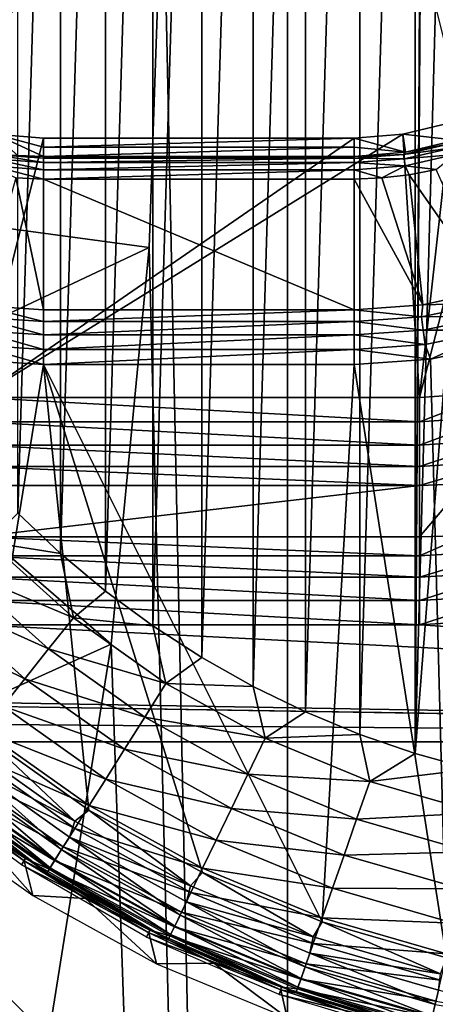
# Model space of a CAD drawing. Header units: millimetres. Extents: x -60 to 60, y -60 to 60.
# Tile 273 of 367: x 40.6 to 43.27, y -7.57 to -1.24. Entities that reach past the tile are written whole.
import ezdxf

# ---------------------------------------------------------------- set-up
doc = ezdxf.new("R2010")
doc.units = ezdxf.units.MM
doc.header["$LTSCALE"] = 81.481481
for name, color, linetype in [('103', 7, 'CONTINUOUS'), ('130', 7, 'CONTINUOUS'), ('131', 7, 'CONTINUOUS'), ('132', 7, 'CONTINUOUS'), ('136', 7, 'CONTINUOUS'), ('137', 7, 'CONTINUOUS'), ('138', 7, 'CONTINUOUS'), ('157', 7, 'CONTINUOUS'), ('158', 7, 'CONTINUOUS'), ('159', 7, 'CONTINUOUS'), ('16', 7, 'CONTINUOUS'), ('163', 7, 'CONTINUOUS'), ('164', 7, 'CONTINUOUS'), ('165', 7, 'CONTINUOUS'), ('209', 7, 'CONTINUOUS'), ('216', 7, 'CONTINUOUS'), ('249', 7, 'CONTINUOUS'), ('257', 7, 'CONTINUOUS'), ('275', 7, 'CONTINUOUS'), ('3', 7, 'CONTINUOUS'), ('33', 7, 'CONTINUOUS'), ('34', 7, 'CONTINUOUS'), ('41', 7, 'CONTINUOUS'), ('42', 7, 'CONTINUOUS'), ('5', 7, 'CONTINUOUS'), ('87', 7, 'CONTINUOUS'), ('9', 7, 'CONTINUOUS'), ('90', 7, 'CONTINUOUS')]:
    doc.layers.add(name, color=color, linetype=linetype)

msp = doc.modelspace()

# ---------------------------------------------------------------- linework, layer by layer
at = {"layer": '103', "color": 7, "linetype": 'Continuous', "true_color": 0xf5f5f5}
for points in [[(40.3624, -5.8422, 2), (40.2569, -5.8987, 2.0123), (40.9514, -6.3954, 2.0123), (40.3624, -5.8422, 2)], [(41.0434, -6.3232, 2), (40.3624, -5.8422, 2), (40.9514, -6.3954, 2.0123), (41.0434, -6.3232, 2)], [(40.9514, -6.3954, 2.0123), (40.2569, -5.8987, 2.0123), (40.2154, -5.9997, 2.0485), (40.9514, -6.3954, 2.0123)], [(40.8671, -6.5774, 2.1069), (40.2154, -5.9997, 2.0485), (40.1567, -6.0733, 2.1069), (40.8671, -6.5774, 2.1069)], [(40.9172, -6.4977, 2.0485), (40.2154, -5.9997, 2.0485), (40.8671, -6.5774, 2.1069), (40.9172, -6.4977, 2.0485)], [(40.9172, -6.4977, 2.0485), (40.9514, -6.3954, 2.0123), (40.2154, -5.9997, 2.0485), (40.9172, -6.4977, 2.0485)], [(40.8251, -6.6443, 2.1846), (40.1567, -6.0733, 2.1069), (40.1074, -6.1351, 2.1846), (40.8251, -6.6443, 2.1846)], [(40.8671, -6.5774, 2.1069), (40.1567, -6.0733, 2.1069), (40.8251, -6.6443, 2.1846), (40.8671, -6.5774, 2.1069)], [(40.7932, -6.6951, 2.2779), (40.1074, -6.1351, 2.1846), (40.07, -6.182, 2.2779), (40.7932, -6.6951, 2.2779)], [(40.8251, -6.6443, 2.1846), (40.1074, -6.1351, 2.1846), (40.7932, -6.6951, 2.2779), (40.8251, -6.6443, 2.1846)], [(40.773, -6.7272, 2.382), (40.07, -6.182, 2.2779), (40.0464, -6.2116, 2.382), (40.773, -6.7272, 2.382)], [(40.7932, -6.6951, 2.2779), (40.07, -6.182, 2.2779), (40.773, -6.7272, 2.382), (40.7932, -6.6951, 2.2779)], [(40.2472, -6.3841, 2.4913), (40.6264, -6.6497, 2.4913), (40.0464, -6.2116, 2.382), (40.2472, -6.3841, 2.4913)], [(40.6264, -6.6497, 2.4913), (40.773, -6.7272, 2.382), (40.0464, -6.2116, 2.382), (40.6264, -6.6497, 2.4913)], [(41.0434, -6.3232, 2), (40.9514, -6.3954, 2.0123), (41.6975, -6.8107, 2.0123), (41.0434, -6.3232, 2)], [(41.7737, -6.7253, 2), (41.0434, -6.3232, 2), (41.6975, -6.8107, 2.0123), (41.7737, -6.7253, 2)], [(41.6975, -6.8107, 2.0123), (40.9514, -6.3954, 2.0123), (40.9172, -6.4977, 2.0485), (41.6975, -6.8107, 2.0123)], [(41.6296, -6.9988, 2.1069), (40.9172, -6.4977, 2.0485), (40.8671, -6.5774, 2.1069), (41.6296, -6.9988, 2.1069)], [(41.6704, -6.9139, 2.0485), (40.9172, -6.4977, 2.0485), (41.6296, -6.9988, 2.1069), (41.6704, -6.9139, 2.0485)], [(41.6704, -6.9139, 2.0485), (41.6975, -6.8107, 2.0123), (40.9172, -6.4977, 2.0485), (41.6704, -6.9139, 2.0485)], [(41.5953, -7.07, 2.1846), (40.8671, -6.5774, 2.1069), (40.8251, -6.6443, 2.1846), (41.5953, -7.07, 2.1846)], [(41.6296, -6.9988, 2.1069), (40.8671, -6.5774, 2.1069), (41.5953, -7.07, 2.1846), (41.6296, -6.9988, 2.1069)], [(40.6264, -6.6497, 2.4913), (41.0205, -6.8927, 2.4913), (40.773, -6.7272, 2.382), (40.6264, -6.6497, 2.4913)], [(41.5693, -7.124, 2.2779), (40.8251, -6.6443, 2.1846), (40.7932, -6.6951, 2.2779), (41.5693, -7.124, 2.2779)], [(41.5953, -7.07, 2.1846), (40.8251, -6.6443, 2.1846), (41.5693, -7.124, 2.2779), (41.5953, -7.07, 2.1846)], [(41.5528, -7.1582, 2.382), (40.7932, -6.6951, 2.2779), (40.773, -6.7272, 2.382), (41.5528, -7.1582, 2.382)], [(41.5693, -7.124, 2.2779), (40.7932, -6.6951, 2.2779), (41.5528, -7.1582, 2.382), (41.5693, -7.124, 2.2779)], [(41.428, -7.1124, 2.4913), (41.5528, -7.1582, 2.382), (40.773, -6.7272, 2.382), (41.428, -7.1124, 2.4913)], [(41.0205, -6.8927, 2.4913), (41.428, -7.1124, 2.4913), (40.773, -6.7272, 2.382), (41.0205, -6.8927, 2.4913)], [(41.7737, -6.7253, 2), (41.6975, -6.8107, 2.0123), (42.4857, -7.1393, 2.0123), (41.7737, -6.7253, 2)], [(42.5444, -7.0433, 2), (41.7737, -6.7253, 2), (42.4857, -7.1393, 2.0123), (42.5444, -7.0433, 2)], [(42.4857, -7.1393, 2.0123), (41.6975, -6.8107, 2.0123), (41.6704, -6.9139, 2.0485), (42.4857, -7.1393, 2.0123)], [(42.4344, -7.3322, 2.1069), (41.6704, -6.9139, 2.0485), (41.6296, -6.9988, 2.1069), (42.4344, -7.3322, 2.1069)], [(42.4655, -7.2433, 2.0485), (41.6704, -6.9139, 2.0485), (42.4344, -7.3322, 2.1069), (42.4655, -7.2433, 2.0485)], [(42.4655, -7.2433, 2.0485), (42.4857, -7.1393, 2.0123), (41.6704, -6.9139, 2.0485), (42.4655, -7.2433, 2.0485)], [(42.4083, -7.4067, 2.1846), (41.6296, -6.9988, 2.1069), (41.5953, -7.07, 2.1846), (42.4083, -7.4067, 2.1846)], [(42.4344, -7.3322, 2.1069), (41.6296, -6.9988, 2.1069), (42.4083, -7.4067, 2.1846), (42.4344, -7.3322, 2.1069)], [(42.3885, -7.4633, 2.2779), (41.5953, -7.07, 2.1846), (41.5693, -7.124, 2.2779), (42.3885, -7.4633, 2.2779)], [(42.4083, -7.4067, 2.1846), (41.5953, -7.07, 2.1846), (42.3885, -7.4633, 2.2779), (42.4083, -7.4067, 2.1846)], [(42.5444, -7.0433, 2), (42.4857, -7.1393, 2.0123), (43.3058, -7.3771, 2.0123), (42.5444, -7.0433, 2)], [(43.3458, -7.2734, 2), (42.5444, -7.0433, 2), (43.3058, -7.3771, 2.0123), (43.3458, -7.2734, 2)], [(41.428, -7.1124, 2.4913), (41.8476, -7.3081, 2.4913), (41.5528, -7.1582, 2.382), (41.428, -7.1124, 2.4913)], [(42.3759, -7.4991, 2.382), (41.5693, -7.124, 2.2779), (41.5528, -7.1582, 2.382), (42.3759, -7.4991, 2.382)], [(41.8476, -7.3081, 2.4913), (42.2779, -7.479, 2.4913), (41.5528, -7.1582, 2.382), (41.8476, -7.3081, 2.4913)], [(42.2779, -7.479, 2.4913), (42.3759, -7.4991, 2.382), (41.5528, -7.1582, 2.382), (42.2779, -7.479, 2.4913)], [(42.3885, -7.4633, 2.2779), (41.5693, -7.124, 2.2779), (42.3759, -7.4991, 2.382), (42.3885, -7.4633, 2.2779)], [(43.3058, -7.3771, 2.0123), (42.4857, -7.1393, 2.0123), (42.4655, -7.2433, 2.0485), (43.3058, -7.3771, 2.0123)], [(43.2714, -7.5733, 2.1069), (42.4655, -7.2433, 2.0485), (42.4344, -7.3322, 2.1069), (43.2714, -7.5733, 2.1069)], [(43.2924, -7.4815, 2.0485), (42.4655, -7.2433, 2.0485), (43.2714, -7.5733, 2.1069), (43.2924, -7.4815, 2.0485)], [(43.2924, -7.4815, 2.0485), (43.3058, -7.3771, 2.0123), (42.4655, -7.2433, 2.0485), (43.2924, -7.4815, 2.0485)], [(43.2539, -7.6504, 2.1846), (42.4344, -7.3322, 2.1069), (42.4083, -7.4067, 2.1846), (43.2539, -7.6504, 2.1846)], [(43.2714, -7.5733, 2.1069), (42.4344, -7.3322, 2.1069), (43.2539, -7.6504, 2.1846), (43.2714, -7.5733, 2.1069)], [(43.2405, -7.7088, 2.2779), (42.4083, -7.4067, 2.1846), (42.3885, -7.4633, 2.2779), (43.2405, -7.7088, 2.2779)], [(43.2539, -7.6504, 2.1846), (42.4083, -7.4067, 2.1846), (43.2405, -7.7088, 2.2779), (43.2539, -7.6504, 2.1846)], [(43.2321, -7.7458, 2.382), (42.3885, -7.4633, 2.2779), (42.3759, -7.4991, 2.382), (43.2321, -7.7458, 2.382)], [(43.2405, -7.7088, 2.2779), (42.3885, -7.4633, 2.2779), (43.2321, -7.7458, 2.382), (43.2405, -7.7088, 2.2779)], [(42.2779, -7.479, 2.4913), (42.7173, -7.6247, 2.4913), (42.3759, -7.4991, 2.382), (42.2779, -7.479, 2.4913)], [(42.7173, -7.6247, 2.4913), (43.1645, -7.7445, 2.4913), (42.3759, -7.4991, 2.382), (42.7173, -7.6247, 2.4913)], [(43.1645, -7.7445, 2.4913), (43.2321, -7.7458, 2.382), (42.3759, -7.4991, 2.382), (43.1645, -7.7445, 2.4913)], [(44.1303, -7.7192, 2.1069), (43.2924, -7.4815, 2.0485), (43.2714, -7.5733, 2.1069), (44.1303, -7.7192, 2.1069)]]:
    msp.add_3dface(points, dxfattribs=at)
at = {"layer": '130', "color": 7, "linetype": 'Continuous', "true_color": 0xf5f5f5}
for points in [[(43.1041, -2.2355, 1.0134), (43.6244, -2.9778, 1.8536), (43.2784, -2.2009, 1.0134), (43.1041, -2.2355, 1.0134)], [(42.75, -2.2634, 1.0134), (43.1917, -3.072, 1.8536), (42.9276, -2.2564, 1.0134), (42.75, -2.2634, 1.0134)], [(42.75, -3.1036, 1.8536), (43.1917, -3.072, 1.8536), (42.75, -2.2634, 1.0134), (42.75, -3.1036, 1.8536)], [(42.9276, -2.2564, 1.0134), (43.1917, -3.072, 1.8536), (43.1041, -2.2355, 1.0134), (42.9276, -2.2564, 1.0134)], [(43.1917, -3.072, 1.8536), (43.6244, -2.9778, 1.8536), (43.1041, -2.2355, 1.0134), (43.1917, -3.072, 1.8536)]]:
    msp.add_3dface(points, dxfattribs=at)
at = {"layer": '131', "color": 7, "linetype": 'Continuous', "true_color": 0xf5f5f5}
for points in [[(40.75, -3.1036, 1.8536), (42.75, -3.1036, 1.8536), (40.75, -2.2634, 1.0134), (40.75, -3.1036, 1.8536)], [(42.75, -3.1036, 1.8536), (42.75, -2.2634, 1.0134), (40.75, -2.2634, 1.0134), (42.75, -3.1036, 1.8536)]]:
    msp.add_3dface(points, dxfattribs=at)
at = {"layer": '132', "color": 7, "linetype": 'Continuous', "true_color": 0xf5f5f5}
for points in [[(40.3403, -3.0764, 1.8536), (40.75, -3.1036, 1.8536), (40.5723, -2.2564, 1.0134), (40.3403, -3.0764, 1.8536)], [(40.75, -3.1036, 1.8536), (40.75, -2.2634, 1.0134), (40.5723, -2.2564, 1.0134), (40.75, -3.1036, 1.8536)]]:
    msp.add_3dface(points, dxfattribs=at)
at = {"layer": '136', "color": 7, "linetype": 'Continuous', "true_color": 0xf5f5f5}
for points in [[(43.368, -1.9021, -3.8), (43.0629, -1.9754, -3.8), (43.4042, -2.0135, 0.6729), (43.368, -1.9021, -3.8)], [(43.0629, -1.9754, -3.8), (42.75, -2, -3.8), (43.0812, -2.0911, 0.6729), (43.0629, -1.9754, -3.8)], [(42.75, -2, -3.8), (42.75, -2.0585, -1.5642), (43.0812, -2.0911, 0.6729), (42.75, -2, -3.8)], [(43.4042, -2.0135, 0.6729), (43.0629, -1.9754, -3.8), (43.0812, -2.0911, 0.6729), (43.4042, -2.0135, 0.6729)], [(42.75, -2.0585, -1.5642), (42.75, -2.1171, 0.6729), (43.0812, -2.0911, 0.6729), (42.75, -2.0585, -1.5642)]]:
    msp.add_3dface(points, dxfattribs=at)
at = {"layer": '137', "color": 7, "linetype": 'Continuous', "true_color": 0xf5f5f5}
for points in [[(42.75, -2, -3.8), (40.75, -2, -3.8), (40.75, -2.0585, -1.5642), (42.75, -2, -3.8)], [(42.75, -2.0585, -1.5642), (42.75, -2, -3.8), (40.75, -2.0585, -1.5642), (42.75, -2.0585, -1.5642)], [(42.75, -2.1171, 0.6729), (42.75, -2.0585, -1.5642), (40.75, -2.1171, 0.6729), (42.75, -2.1171, 0.6729)], [(40.75, -2.1171, 0.6729), (42.75, -2.0585, -1.5642), (40.75, -2.0585, -1.5642), (40.75, -2.1171, 0.6729)]]:
    msp.add_3dface(points, dxfattribs=at)
at = {"layer": '138', "color": 7, "linetype": 'Continuous', "true_color": 0xf5f5f5}
for points in [[(40.75, -2, -3.8), (40.4371, -1.9754, -3.8), (40.75, -2.0585, -1.5642), (40.75, -2, -3.8)], [(40.4371, -1.9754, -3.8), (40.75, -2.1171, 0.6729), (40.75, -2.0585, -1.5642), (40.4371, -1.9754, -3.8)], [(40.75, -2.1171, 0.6729), (40.4371, -1.9754, -3.8), (40.5836, -2.1106, 0.6729), (40.75, -2.1171, 0.6729)]]:
    msp.add_3dface(points, dxfattribs=at)
at = {"layer": '157', "color": 7, "linetype": 'Continuous', "true_color": 0xf5f5f5}
for points in [[(40.3403, -3.0764, 1.8536), (40.3303, -3.1513, 1.9156), (40.75, -3.1792, 1.9156), (40.3403, -3.0764, 1.8536)], [(40.75, -3.1036, 1.8536), (40.3403, -3.0764, 1.8536), (40.75, -3.1792, 1.9156), (40.75, -3.1036, 1.8536)], [(40.3189, -3.2371, 1.9619), (40.75, -3.2657, 1.9619), (40.3303, -3.1513, 1.9156), (40.3189, -3.2371, 1.9619)], [(40.3303, -3.1513, 1.9156), (40.75, -3.2657, 1.9619), (40.75, -3.1792, 1.9156), (40.3303, -3.1513, 1.9156)], [(40.3065, -3.3302, 1.9904), (40.75, -3.3596, 1.9904), (40.3189, -3.2371, 1.9619), (40.3065, -3.3302, 1.9904)], [(40.3189, -3.2371, 1.9619), (40.75, -3.3596, 1.9904), (40.75, -3.2657, 1.9619), (40.3189, -3.2371, 1.9619)], [(40.2937, -3.4269, 2), (40.75, -3.4571, 2), (40.3065, -3.3302, 1.9904), (40.2937, -3.4269, 2)], [(40.3065, -3.3302, 1.9904), (40.75, -3.4571, 2), (40.75, -3.3596, 1.9904), (40.3065, -3.3302, 1.9904)]]:
    msp.add_3dface(points, dxfattribs=at)
at = {"layer": '158', "color": 7, "linetype": 'Continuous', "true_color": 0xf5f5f5}
for points in [[(42.75, -3.1036, 1.8536), (40.75, -3.1036, 1.8536), (40.75, -3.1792, 1.9156), (42.75, -3.1036, 1.8536)], [(42.75, -3.1036, 1.8536), (40.75, -3.1792, 1.9156), (42.75, -3.1792, 1.9156), (42.75, -3.1036, 1.8536)], [(42.75, -3.1792, 1.9156), (40.75, -3.2657, 1.9619), (42.75, -3.2657, 1.9619), (42.75, -3.1792, 1.9156)], [(40.75, -3.1792, 1.9156), (40.75, -3.2657, 1.9619), (42.75, -3.1792, 1.9156), (40.75, -3.1792, 1.9156)], [(42.75, -3.2657, 1.9619), (40.75, -3.3596, 1.9904), (42.75, -3.3596, 1.9904), (42.75, -3.2657, 1.9619)], [(40.75, -3.2657, 1.9619), (40.75, -3.3596, 1.9904), (42.75, -3.2657, 1.9619), (40.75, -3.2657, 1.9619)], [(40.75, -3.3596, 1.9904), (40.75, -3.4571, 2), (42.75, -3.3596, 1.9904), (40.75, -3.3596, 1.9904)], [(40.75, -3.4571, 2), (42.75, -3.4571, 2), (42.75, -3.3596, 1.9904), (40.75, -3.4571, 2)]]:
    msp.add_3dface(points, dxfattribs=at)
at = {"layer": '159', "color": 7, "linetype": 'Continuous', "true_color": 0xf5f5f5}
for points in [[(43.6244, -2.9778, 1.8536), (43.1917, -3.072, 1.8536), (43.6077, -3.0613, 1.9156), (43.6244, -2.9778, 1.8536)], [(43.1917, -3.072, 1.8536), (42.75, -3.1036, 1.8536), (43.1829, -3.1495, 1.9156), (43.1917, -3.072, 1.8536)], [(42.75, -3.1036, 1.8536), (42.75, -3.1792, 1.9156), (43.1829, -3.1495, 1.9156), (42.75, -3.1036, 1.8536)], [(43.1829, -3.1495, 1.9156), (43.6311, -3.1446, 1.9619), (43.6077, -3.0613, 1.9156), (43.1829, -3.1495, 1.9156)], [(43.1917, -3.072, 1.8536), (43.1829, -3.1495, 1.9156), (43.6077, -3.0613, 1.9156), (43.1917, -3.072, 1.8536)], [(42.75, -3.1792, 1.9156), (43.1947, -3.2353, 1.9619), (43.1829, -3.1495, 1.9156), (42.75, -3.1792, 1.9156)], [(43.1947, -3.2353, 1.9619), (43.6311, -3.1446, 1.9619), (43.1829, -3.1495, 1.9156), (43.1947, -3.2353, 1.9619)], [(43.1947, -3.2353, 1.9619), (43.6564, -3.235, 1.9904), (43.6311, -3.1446, 1.9619), (43.1947, -3.2353, 1.9619)], [(42.75, -3.1792, 1.9156), (42.75, -3.2657, 1.9619), (43.1947, -3.2353, 1.9619), (42.75, -3.1792, 1.9156)], [(42.75, -3.2657, 1.9619), (43.2075, -3.3283, 1.9904), (43.1947, -3.2353, 1.9619), (42.75, -3.2657, 1.9619)], [(42.75, -3.2657, 1.9619), (42.75, -3.3596, 1.9904), (43.2075, -3.3283, 1.9904), (42.75, -3.2657, 1.9619)], [(43.2075, -3.3283, 1.9904), (43.6564, -3.235, 1.9904), (43.1947, -3.2353, 1.9619), (43.2075, -3.3283, 1.9904)], [(43.2075, -3.3283, 1.9904), (43.2418, -3.4219, 2), (43.6564, -3.235, 1.9904), (43.2075, -3.3283, 1.9904)], [(43.2418, -3.4219, 2), (43.7238, -3.3171, 2), (43.6564, -3.235, 1.9904), (43.2418, -3.4219, 2)], [(42.75, -3.3596, 1.9904), (43.2418, -3.4219, 2), (43.2075, -3.3283, 1.9904), (42.75, -3.3596, 1.9904)], [(42.75, -3.4571, 2), (43.2418, -3.4219, 2), (42.75, -3.3596, 1.9904), (42.75, -3.4571, 2)]]:
    msp.add_3dface(points, dxfattribs=at)
at = {"layer": '16', "color": 7, "linetype": 'Continuous', "true_color": 0xf5f5f5}
for points in [[(40.3291, -4.2343, -3.5657), (43.1709, -4.2343, -3.5657), (40.3291, -4.5657, -3.2343), (40.3291, -4.2343, -3.5657)], [(43.1709, -4.2343, -3.5657), (43.1709, -4.5657, -3.2343), (40.3291, -4.5657, -3.2343), (43.1709, -4.2343, -3.5657)]]:
    msp.add_3dface(points, dxfattribs=at)
at = {"layer": '163', "color": 7, "linetype": 'Continuous', "true_color": 0xf5f5f5}
for points in [[(40.75, -2.203, 0.9404), (40.425, -2.1329, 0.8571), (40.4183, -2.1779, 0.9404), (40.75, -2.203, 0.9404)], [(40.75, -2.1575, 0.8571), (40.4293, -2.1042, 0.7668), (40.425, -2.1329, 0.8571), (40.75, -2.1575, 0.8571)], [(40.75, -2.1575, 0.8571), (40.425, -2.1329, 0.8571), (40.75, -2.203, 0.9404), (40.75, -2.1575, 0.8571)], [(40.75, -2.1285, 0.7668), (40.5836, -2.1106, 0.6729), (40.4293, -2.1042, 0.7668), (40.75, -2.1285, 0.7668)], [(40.75, -2.1285, 0.7668), (40.4293, -2.1042, 0.7668), (40.75, -2.1575, 0.8571), (40.75, -2.1285, 0.7668)], [(40.75, -2.1171, 0.6729), (40.5836, -2.1106, 0.6729), (40.75, -2.1285, 0.7668), (40.75, -2.1171, 0.6729)], [(40.5723, -2.2564, 1.0134), (40.75, -2.2634, 1.0134), (40.4183, -2.1779, 0.9404), (40.5723, -2.2564, 1.0134)], [(40.75, -2.2634, 1.0134), (40.75, -2.203, 0.9404), (40.4183, -2.1779, 0.9404), (40.75, -2.2634, 1.0134)]]:
    msp.add_3dface(points, dxfattribs=at)
at = {"layer": '164', "color": 7, "linetype": 'Continuous', "true_color": 0xf5f5f5}
for points in [[(42.75, -2.1171, 0.6729), (40.75, -2.1171, 0.6729), (40.75, -2.1285, 0.7668), (42.75, -2.1171, 0.6729)], [(42.75, -2.1171, 0.6729), (40.75, -2.1285, 0.7668), (42.75, -2.1285, 0.7668), (42.75, -2.1171, 0.6729)], [(40.75, -2.1285, 0.7668), (40.75, -2.1575, 0.8571), (42.75, -2.1285, 0.7668), (40.75, -2.1285, 0.7668)], [(42.75, -2.1285, 0.7668), (40.75, -2.1575, 0.8571), (42.75, -2.1575, 0.8571), (42.75, -2.1285, 0.7668)], [(40.75, -2.1575, 0.8571), (40.75, -2.203, 0.9404), (42.75, -2.1575, 0.8571), (40.75, -2.1575, 0.8571)], [(42.75, -2.1575, 0.8571), (40.75, -2.203, 0.9404), (42.75, -2.203, 0.9404), (42.75, -2.1575, 0.8571)], [(40.75, -2.203, 0.9404), (40.75, -2.2634, 1.0134), (42.75, -2.203, 0.9404), (40.75, -2.203, 0.9404)], [(40.75, -2.2634, 1.0134), (42.75, -2.2634, 1.0134), (42.75, -2.203, 0.9404), (40.75, -2.2634, 1.0134)]]:
    msp.add_3dface(points, dxfattribs=at)
at = {"layer": '165', "color": 7, "linetype": 'Continuous', "true_color": 0xf5f5f5}
for points in [[(43.4042, -2.0135, 0.6729), (43.0812, -2.0911, 0.6729), (43.3774, -2.034, 0.7668), (43.4042, -2.0135, 0.6729)], [(43.3774, -2.034, 0.7668), (43.0812, -2.0911, 0.6729), (43.0672, -2.1048, 0.7668), (43.3774, -2.034, 0.7668)], [(43.3774, -2.034, 0.7668), (43.0672, -2.1048, 0.7668), (43.3859, -2.0617, 0.8571), (43.3774, -2.034, 0.7668)], [(43.3859, -2.0617, 0.8571), (43.0672, -2.1048, 0.7668), (43.0716, -2.1334, 0.8571), (43.3859, -2.0617, 0.8571)], [(43.3859, -2.0617, 0.8571), (43.0716, -2.1334, 0.8571), (43.3994, -2.1052, 0.9404), (43.3859, -2.0617, 0.8571)], [(43.0812, -2.0911, 0.6729), (42.75, -2.1171, 0.6729), (43.0672, -2.1048, 0.7668), (43.0812, -2.0911, 0.6729)], [(43.0672, -2.1048, 0.7668), (42.75, -2.1285, 0.7668), (43.0716, -2.1334, 0.8571), (43.0672, -2.1048, 0.7668)], [(42.75, -2.1171, 0.6729), (42.75, -2.1285, 0.7668), (43.0672, -2.1048, 0.7668), (42.75, -2.1171, 0.6729)], [(42.75, -2.1285, 0.7668), (42.75, -2.1575, 0.8571), (43.0716, -2.1334, 0.8571), (42.75, -2.1285, 0.7668)], [(43.0716, -2.1334, 0.8571), (42.75, -2.1575, 0.8571), (43.0783, -2.1784, 0.9404), (43.0716, -2.1334, 0.8571)], [(43.3994, -2.1052, 0.9404), (43.0716, -2.1334, 0.8571), (43.0783, -2.1784, 0.9404), (43.3994, -2.1052, 0.9404)], [(43.2784, -2.2009, 1.0134), (43.3994, -2.1052, 0.9404), (43.0783, -2.1784, 0.9404), (43.2784, -2.2009, 1.0134)], [(42.75, -2.1575, 0.8571), (42.75, -2.203, 0.9404), (43.0783, -2.1784, 0.9404), (42.75, -2.1575, 0.8571)], [(42.75, -2.203, 0.9404), (42.9276, -2.2564, 1.0134), (43.0783, -2.1784, 0.9404), (42.75, -2.203, 0.9404)], [(42.75, -2.2634, 1.0134), (42.9276, -2.2564, 1.0134), (42.75, -2.203, 0.9404), (42.75, -2.2634, 1.0134)], [(42.9276, -2.2564, 1.0134), (43.1041, -2.2355, 1.0134), (43.0783, -2.1784, 0.9404), (42.9276, -2.2564, 1.0134)], [(43.1041, -2.2355, 1.0134), (43.2784, -2.2009, 1.0134), (43.0783, -2.1784, 0.9404), (43.1041, -2.2355, 1.0134)]]:
    msp.add_3dface(points, dxfattribs=at)
at = {"layer": '209', "color": 151, "linetype": 'Continuous', "true_color": 0x7dbfed}
for points in [[(41.5193, -0.1431, 28.5), (42.3223, -38.1068, 28.5), (42.3223, 38.1068, 28.5), (41.5193, -0.1431, 28.5)], [(42.3223, 38.1068, 28.5), (44.2586, -35.8396, 28.5), (44.2586, 35.8396, 28.5), (42.3223, 38.1068, 28.5)], [(42.3223, -38.1068, 28.5), (44.2586, -35.8396, 28.5), (42.3223, 38.1068, 28.5), (42.3223, -38.1068, 28.5)], [(41.5193, -0.1431, 28.5), (41.4314, -2.7044, 28.5), (42.3223, -38.1068, 28.5), (41.5193, -0.1431, 28.5)], [(41.4314, -2.7044, 28.5), (41.1856, -5.2555, 28.5), (42.3223, -38.1068, 28.5), (41.4314, -2.7044, 28.5)], [(41.1856, -5.2555, 28.5), (40.7829, -7.7864, 28.5), (42.3223, -38.1068, 28.5), (41.1856, -5.2555, 28.5)]]:
    msp.add_3dface(points, dxfattribs=at)
at = {"layer": '216', "color": 151, "linetype": 'Continuous', "true_color": 0x7dbfed}
for points in [[(39.8951, -6.0838, 16.8297), (40.6359, -6.6353, 16.8297), (39.8632, -6.1218, 13.9913), (39.8951, -6.0838, 16.8297)], [(39.8632, -6.1218, 13.9913), (40.6359, -6.6353, 16.8297), (40.6086, -6.6767, 13.9913), (39.8632, -6.1218, 13.9913)], [(40.6359, -6.6353, 16.8297), (41.4357, -7.0971, 16.8297), (40.6086, -6.6767, 13.9913), (40.6359, -6.6353, 16.8297)], [(40.6086, -6.6767, 13.9913), (41.4357, -7.0971, 16.8297), (41.4135, -7.1414, 13.9913), (40.6086, -6.6767, 13.9913)], [(41.4357, -7.0971, 16.8297), (42.2837, -7.4629, 16.8297), (41.4135, -7.1414, 13.9913), (41.4357, -7.0971, 16.8297)], [(41.4135, -7.1414, 13.9913), (42.2837, -7.4629, 16.8297), (42.2668, -7.5095, 13.9913), (41.4135, -7.1414, 13.9913)], [(42.2837, -7.4629, 16.8297), (43.1685, -7.7278, 16.8297), (42.2668, -7.5095, 13.9913), (42.2837, -7.4629, 16.8297)], [(42.2668, -7.5095, 13.9913), (43.1685, -7.7278, 16.8297), (43.1571, -7.776, 13.9913), (42.2668, -7.5095, 13.9913)]]:
    msp.add_3dface(points, dxfattribs=at)
at = {"layer": '249', "color": 151, "linetype": 'Continuous', "true_color": 0x7dbfed}
for points in [[(39.3964, -2.4301, 21.3569), (41.5193, -0.1431, 28.5), (39.3913, -1.1829, 21.1397), (39.3964, -2.4301, 21.3569)], [(41.4314, -2.7044, 28.5), (41.5193, -0.1431, 28.5), (39.3964, -2.4301, 21.3569), (41.4314, -2.7044, 28.5)], [(39.3622, -3.6768, 21.574), (41.4314, -2.7044, 28.5), (39.3964, -2.4301, 21.3569), (39.3622, -3.6768, 21.574)], [(41.1856, -5.2555, 28.5), (41.4314, -2.7044, 28.5), (39.3622, -3.6768, 21.574), (41.1856, -5.2555, 28.5)], [(39.1759, -6.1635, 22.0071), (41.1856, -5.2555, 28.5), (39.3622, -3.6768, 21.574), (39.1759, -6.1635, 22.0071)], [(40.7829, -7.7864, 28.5), (41.1856, -5.2555, 28.5), (39.1759, -6.1635, 22.0071), (40.7829, -7.7864, 28.5)], [(38.8331, -8.6329, 22.4372), (40.7829, -7.7864, 28.5), (39.1759, -6.1635, 22.0071), (38.8331, -8.6329, 22.4372)]]:
    msp.add_3dface(points, dxfattribs=at)
at = {"layer": '257', "color": 151, "linetype": 'Continuous', "true_color": 0x7dbfed}
for points in [[(42.7867, -5.8366, 18.5), (43.1431, 5.9596, 18.5), (43.1431, -5.9596, 18.5), (42.7867, -5.8366, 18.5)], [(42.7867, 5.8366, 18.5), (43.1431, 5.9596, 18.5), (42.7867, -5.8366, 18.5), (42.7867, 5.8366, 18.5)], [(43.1431, 5.9596, 18.5), (43.1804, 0.3859, 18.5), (43.1431, -5.9596, 18.5), (43.1431, 5.9596, 18.5)], [(42.4383, 5.6923, 18.5), (42.7867, 5.8366, 18.5), (42.4383, -5.6923, 18.5), (42.4383, 5.6923, 18.5)], [(42.4383, -5.6923, 18.5), (42.7867, 5.8366, 18.5), (42.7867, -5.8366, 18.5), (42.4383, -5.6923, 18.5)], [(42.0993, -5.5272, 18.5), (42.4383, 5.6923, 18.5), (42.4383, -5.6923, 18.5), (42.0993, -5.5272, 18.5)], [(42.0993, 5.5272, 18.5), (42.4383, 5.6923, 18.5), (42.0993, -5.5272, 18.5), (42.0993, 5.5272, 18.5)], [(41.7708, -5.342, 18.5), (42.0993, 5.5272, 18.5), (42.0993, -5.5272, 18.5), (41.7708, -5.342, 18.5)], [(41.7708, 5.342, 18.5), (42.0993, 5.5272, 18.5), (41.7708, -5.342, 18.5), (41.7708, 5.342, 18.5)], [(41.4542, -5.1373, 18.5), (41.7708, 5.342, 18.5), (41.7708, -5.342, 18.5), (41.4542, -5.1373, 18.5)], [(41.4542, 5.1373, 18.5), (41.7708, 5.342, 18.5), (41.4542, -5.1373, 18.5), (41.4542, 5.1373, 18.5)], [(41.1505, -4.9138, 18.5), (41.4542, 5.1373, 18.5), (41.4542, -5.1373, 18.5), (41.1505, -4.9138, 18.5)], [(41.1505, 4.9138, 18.5), (41.4542, 5.1373, 18.5), (41.1505, -4.9138, 18.5), (41.1505, 4.9138, 18.5)], [(40.8608, -4.6724, 18.5), (41.1505, 4.9138, 18.5), (41.1505, -4.9138, 18.5), (40.8608, -4.6724, 18.5)], [(40.8608, 4.6724, 18.5), (41.1505, 4.9138, 18.5), (40.8608, -4.6724, 18.5), (40.8608, 4.6724, 18.5)], [(40.5862, -4.4139, 18.5), (40.8608, 4.6724, 18.5), (40.8608, -4.6724, 18.5), (40.5862, -4.4139, 18.5)], [(40.5862, 4.4139, 18.5), (40.8608, 4.6724, 18.5), (40.5862, -4.4139, 18.5), (40.5862, 4.4139, 18.5)], [(43.1804, 0.3859, 18.5), (43.1804, -0.3859, 18.5), (43.1431, -5.9596, 18.5), (43.1804, 0.3859, 18.5)], [(43.1804, -0.3859, 18.5), (43.2743, -1.152, 18.5), (43.1431, -5.9596, 18.5), (43.1804, -0.3859, 18.5)], [(43.2743, -1.152, 18.5), (43.4607, -1.9009, 18.5), (43.1431, -5.9596, 18.5), (43.2743, -1.152, 18.5)], [(43.1431, -5.9596, 18.5), (43.4607, -1.9009, 18.5), (43.5063, -6.0608, 18.5), (43.1431, -5.9596, 18.5)]]:
    msp.add_3dface(points, dxfattribs=at)
at = {"layer": '275', "color": 151, "linetype": 'Continuous', "true_color": 0x7dbfed}
for points in [[(40.5862, -4.4139, 18.5), (40.8608, -4.6724, 18.5), (40.4002, -4.5998, 18.4795), (40.5862, -4.4139, 18.5)], [(40.9441, -5.0859, 18.4795), (40.2185, -4.7815, 18.4185), (40.4002, -4.5998, 18.4795), (40.9441, -5.0859, 18.4795)], [(40.8608, -4.6724, 18.5), (40.9441, -5.0859, 18.4795), (40.4002, -4.5998, 18.4795), (40.8608, -4.6724, 18.5)], [(40.8608, -4.6724, 18.5), (41.1505, -4.9138, 18.5), (40.9441, -5.0859, 18.4795), (40.8608, -4.6724, 18.5)], [(40.7839, -5.2868, 18.4185), (40.0457, -4.9543, 18.3185), (40.2185, -4.7815, 18.4185), (40.7839, -5.2868, 18.4185)], [(40.7839, -5.2868, 18.4185), (40.2185, -4.7815, 18.4185), (40.9441, -5.0859, 18.4795), (40.7839, -5.2868, 18.4185)], [(41.1505, -4.9138, 18.5), (41.4542, -5.1373, 18.5), (40.9441, -5.0859, 18.4795), (41.1505, -4.9138, 18.5)], [(40.6315, -5.4779, 18.3185), (39.8859, -5.1141, 18.1818), (40.0457, -4.9543, 18.3185), (40.6315, -5.4779, 18.3185)], [(40.6315, -5.4779, 18.3185), (40.0457, -4.9543, 18.3185), (40.7839, -5.2868, 18.4185), (40.6315, -5.4779, 18.3185)], [(40.4907, -5.6545, 18.1818), (39.8859, -5.1141, 18.1818), (40.6315, -5.4779, 18.3185), (40.4907, -5.6545, 18.1818)], [(41.5391, -5.5081, 18.4795), (40.7839, -5.2868, 18.4185), (40.9441, -5.0859, 18.4795), (41.5391, -5.5081, 18.4795)], [(41.4542, -5.1373, 18.5), (41.5391, -5.5081, 18.4795), (40.9441, -5.0859, 18.4795), (41.4542, -5.1373, 18.5)], [(41.4542, -5.1373, 18.5), (41.7708, -5.342, 18.5), (41.5391, -5.5081, 18.4795), (41.4542, -5.1373, 18.5)], [(41.4024, -5.7256, 18.4185), (40.6315, -5.4779, 18.3185), (40.7839, -5.2868, 18.4185), (41.4024, -5.7256, 18.4185)], [(41.4024, -5.7256, 18.4185), (40.7839, -5.2868, 18.4185), (41.5391, -5.5081, 18.4795), (41.4024, -5.7256, 18.4185)], [(41.7708, -5.342, 18.5), (42.0993, -5.5272, 18.5), (41.5391, -5.5081, 18.4795), (41.7708, -5.342, 18.5)], [(41.2723, -5.9325, 18.3185), (40.4907, -5.6545, 18.1818), (40.6315, -5.4779, 18.3185), (41.2723, -5.9325, 18.3185)], [(41.2723, -5.9325, 18.3185), (40.6315, -5.4779, 18.3185), (41.4024, -5.7256, 18.4185), (41.2723, -5.9325, 18.3185)], [(42.1775, -5.8609, 18.4795), (41.4024, -5.7256, 18.4185), (41.5391, -5.5081, 18.4795), (42.1775, -5.8609, 18.4795)], [(42.0993, -5.5272, 18.5), (42.1775, -5.8609, 18.4795), (41.5391, -5.5081, 18.4795), (42.0993, -5.5272, 18.5)], [(42.0993, -5.5272, 18.5), (42.4383, -5.6923, 18.5), (42.1775, -5.8609, 18.4795), (42.0993, -5.5272, 18.5)], [(41.1521, -6.1238, 18.1818), (40.3647, -5.8125, 18.0118), (40.4907, -5.6545, 18.1818), (41.1521, -6.1238, 18.1818)], [(41.1521, -6.1238, 18.1818), (40.4907, -5.6545, 18.1818), (41.2723, -5.9325, 18.3185), (41.1521, -6.1238, 18.1818)], [(42.4383, -5.6923, 18.5), (42.7867, -5.8366, 18.5), (42.1775, -5.8609, 18.4795), (42.4383, -5.6923, 18.5)], [(42.066, -6.0924, 18.4185), (41.2723, -5.9325, 18.3185), (41.4024, -5.7256, 18.4185), (42.066, -6.0924, 18.4185)], [(42.066, -6.0924, 18.4185), (41.4024, -5.7256, 18.4185), (42.1775, -5.8609, 18.4795), (42.066, -6.0924, 18.4185)], [(41.0446, -6.2949, 18.0118), (40.2567, -5.948, 17.8125), (40.3647, -5.8125, 18.0118), (41.0446, -6.2949, 18.0118)], [(41.0446, -6.2949, 18.0118), (40.3647, -5.8125, 18.0118), (41.1521, -6.1238, 18.1818), (41.0446, -6.2949, 18.0118)], [(42.8515, -6.1401, 18.4795), (42.066, -6.0924, 18.4185), (42.1775, -5.8609, 18.4795), (42.8515, -6.1401, 18.4795)], [(42.7867, -5.8366, 18.5), (42.8515, -6.1401, 18.4795), (42.1775, -5.8609, 18.4795), (42.7867, -5.8366, 18.5)], [(42.7867, -5.8366, 18.5), (43.1431, -5.9596, 18.5), (42.8515, -6.1401, 18.4795), (42.7867, -5.8366, 18.5)], [(40.9525, -6.4416, 17.8125), (40.1692, -6.0577, 17.5888), (40.2567, -5.948, 17.8125), (40.9525, -6.4416, 17.8125)], [(40.9525, -6.4416, 17.8125), (40.2567, -5.948, 17.8125), (41.0446, -6.2949, 18.0118), (40.9525, -6.4416, 17.8125)], [(41.96, -6.3126, 18.3185), (41.1521, -6.1238, 18.1818), (41.2723, -5.9325, 18.3185), (41.96, -6.3126, 18.3185)], [(41.96, -6.3126, 18.3185), (41.2723, -5.9325, 18.3185), (42.066, -6.0924, 18.4185), (41.96, -6.3126, 18.3185)], [(43.1431, -5.9596, 18.5), (43.5063, -6.0608, 18.5), (42.8515, -6.1401, 18.4795), (43.1431, -5.9596, 18.5)], [(40.8778, -6.5605, 17.5888), (40.1043, -6.139, 17.3461), (40.1692, -6.0577, 17.5888), (40.8778, -6.5605, 17.5888)], [(40.8778, -6.5605, 17.5888), (40.1692, -6.0577, 17.5888), (40.9525, -6.4416, 17.8125), (40.8778, -6.5605, 17.5888)], [(43.5063, -6.0608, 18.5), (43.5525, -6.342, 18.4795), (42.8515, -6.1401, 18.4795), (43.5063, -6.0608, 18.5)], [(40.6359, -6.6353, 16.8297), (39.8951, -6.0838, 16.8297), (40.0637, -6.1899, 17.0902), (40.6359, -6.6353, 16.8297)], [(40.8225, -6.6485, 17.3461), (40.0637, -6.1899, 17.0902), (40.1043, -6.139, 17.3461), (40.8225, -6.6485, 17.3461)], [(40.8225, -6.6485, 17.3461), (40.1043, -6.139, 17.3461), (40.8778, -6.5605, 17.5888), (40.8225, -6.6485, 17.3461)], [(41.862, -6.5162, 18.1818), (41.0446, -6.2949, 18.0118), (41.1521, -6.1238, 18.1818), (41.862, -6.5162, 18.1818)], [(41.862, -6.5162, 18.1818), (41.1521, -6.1238, 18.1818), (41.96, -6.3126, 18.3185), (41.862, -6.5162, 18.1818)], [(42.7666, -6.3826, 18.4185), (41.96, -6.3126, 18.3185), (42.066, -6.0924, 18.4185), (42.7666, -6.3826, 18.4185)], [(42.7666, -6.3826, 18.4185), (42.066, -6.0924, 18.4185), (42.8515, -6.1401, 18.4795), (42.7666, -6.3826, 18.4185)], [(43.5525, -6.342, 18.4795), (42.7666, -6.3826, 18.4185), (42.8515, -6.1401, 18.4795), (43.5525, -6.342, 18.4795)], [(40.7878, -6.7037, 17.0902), (40.0637, -6.1899, 17.0902), (40.8225, -6.6485, 17.3461), (40.7878, -6.7037, 17.0902)], [(40.7878, -6.7037, 17.0902), (40.6359, -6.6353, 16.8297), (40.0637, -6.1899, 17.0902), (40.7878, -6.7037, 17.0902)], [(41.7743, -6.6982, 18.0118), (40.9525, -6.4416, 17.8125), (41.0446, -6.2949, 18.0118), (41.7743, -6.6982, 18.0118)], [(41.7743, -6.6982, 18.0118), (41.0446, -6.2949, 18.0118), (41.862, -6.5162, 18.1818), (41.7743, -6.6982, 18.0118)], [(42.6859, -6.6133, 18.3185), (41.862, -6.5162, 18.1818), (41.96, -6.3126, 18.3185), (42.6859, -6.6133, 18.3185)], [(42.6859, -6.6133, 18.3185), (41.96, -6.3126, 18.3185), (42.7666, -6.3826, 18.4185), (42.6859, -6.6133, 18.3185)], [(43.4953, -6.5925, 18.4185), (42.6859, -6.6133, 18.3185), (42.7666, -6.3826, 18.4185), (43.4953, -6.5925, 18.4185)], [(43.4953, -6.5925, 18.4185), (42.7666, -6.3826, 18.4185), (43.5525, -6.342, 18.4795), (43.4953, -6.5925, 18.4185)], [(41.6991, -6.8543, 17.8125), (40.8778, -6.5605, 17.5888), (40.9525, -6.4416, 17.8125), (41.6991, -6.8543, 17.8125)], [(41.6991, -6.8543, 17.8125), (40.9525, -6.4416, 17.8125), (41.7743, -6.6982, 18.0118), (41.6991, -6.8543, 17.8125)], [(42.6113, -6.8265, 18.1818), (41.7743, -6.6982, 18.0118), (41.862, -6.5162, 18.1818), (42.6113, -6.8265, 18.1818)], [(42.6113, -6.8265, 18.1818), (41.862, -6.5162, 18.1818), (42.6859, -6.6133, 18.3185), (42.6113, -6.8265, 18.1818)], [(41.6382, -6.9807, 17.5888), (40.8225, -6.6485, 17.3461), (40.8778, -6.5605, 17.5888), (41.6382, -6.9807, 17.5888)], [(41.6382, -6.9807, 17.5888), (40.8778, -6.5605, 17.5888), (41.6991, -6.8543, 17.8125), (41.6382, -6.9807, 17.5888)], [(41.4357, -7.0971, 16.8297), (40.6359, -6.6353, 16.8297), (40.7878, -6.7037, 17.0902), (41.4357, -7.0971, 16.8297)], [(41.5931, -7.0744, 17.3461), (40.7878, -6.7037, 17.0902), (40.8225, -6.6485, 17.3461), (41.5931, -7.0744, 17.3461)], [(41.5931, -7.0744, 17.3461), (40.8225, -6.6485, 17.3461), (41.6382, -6.9807, 17.5888), (41.5931, -7.0744, 17.3461)], [(43.4409, -6.8308, 18.3185), (42.6113, -6.8265, 18.1818), (42.6859, -6.6133, 18.3185), (43.4409, -6.8308, 18.3185)], [(43.4409, -6.8308, 18.3185), (42.6859, -6.6133, 18.3185), (43.4953, -6.5925, 18.4185), (43.4409, -6.8308, 18.3185)], [(41.5649, -7.1331, 17.0902), (40.7878, -6.7037, 17.0902), (41.5931, -7.0744, 17.3461), (41.5649, -7.1331, 17.0902)], [(41.5649, -7.1331, 17.0902), (41.4357, -7.0971, 16.8297), (40.7878, -6.7037, 17.0902), (41.5649, -7.1331, 17.0902)], [(42.5446, -7.0172, 18.0118), (41.6991, -6.8543, 17.8125), (41.7743, -6.6982, 18.0118), (42.5446, -7.0172, 18.0118)], [(42.5446, -7.0172, 18.0118), (41.7743, -6.6982, 18.0118), (42.6113, -6.8265, 18.1818), (42.5446, -7.0172, 18.0118)], [(43.3906, -7.0511, 18.1818), (42.5446, -7.0172, 18.0118), (42.6113, -6.8265, 18.1818), (43.3906, -7.0511, 18.1818)], [(43.3906, -7.0511, 18.1818), (42.6113, -6.8265, 18.1818), (43.4409, -6.8308, 18.3185), (43.3906, -7.0511, 18.1818)], [(42.4873, -7.1808, 17.8125), (41.6382, -6.9807, 17.5888), (41.6991, -6.8543, 17.8125), (42.4873, -7.1808, 17.8125)], [(42.4873, -7.1808, 17.8125), (41.6991, -6.8543, 17.8125), (42.5446, -7.0172, 18.0118), (42.4873, -7.1808, 17.8125)], [(42.441, -7.3132, 17.5888), (41.5931, -7.0744, 17.3461), (41.6382, -6.9807, 17.5888), (42.441, -7.3132, 17.5888)], [(42.441, -7.3132, 17.5888), (41.6382, -6.9807, 17.5888), (42.4873, -7.1808, 17.8125), (42.441, -7.3132, 17.5888)], [(43.3457, -7.248, 18.0118), (42.4873, -7.1808, 17.8125), (42.5446, -7.0172, 18.0118), (43.3457, -7.248, 18.0118)], [(43.3457, -7.248, 18.0118), (42.5446, -7.0172, 18.0118), (43.3906, -7.0511, 18.1818), (43.3457, -7.248, 18.0118)], [(42.4066, -7.4114, 17.3461), (41.5649, -7.1331, 17.0902), (41.5931, -7.0744, 17.3461), (42.4066, -7.4114, 17.3461)], [(42.4066, -7.4114, 17.3461), (41.5931, -7.0744, 17.3461), (42.441, -7.3132, 17.5888), (42.4066, -7.4114, 17.3461)], [(42.2837, -7.4629, 16.8297), (41.4357, -7.0971, 16.8297), (41.5649, -7.1331, 17.0902), (42.2837, -7.4629, 16.8297)], [(42.3851, -7.4729, 17.0902), (41.5649, -7.1331, 17.0902), (42.4066, -7.4114, 17.3461), (42.3851, -7.4729, 17.0902)], [(42.3851, -7.4729, 17.0902), (42.2837, -7.4629, 16.8297), (41.5649, -7.1331, 17.0902), (42.3851, -7.4729, 17.0902)], [(43.3071, -7.417, 17.8125), (42.441, -7.3132, 17.5888), (42.4873, -7.1808, 17.8125), (43.3071, -7.417, 17.8125)], [(43.3071, -7.417, 17.8125), (42.4873, -7.1808, 17.8125), (43.3457, -7.248, 18.0118), (43.3071, -7.417, 17.8125)], [(43.2759, -7.5538, 17.5888), (42.4066, -7.4114, 17.3461), (42.441, -7.3132, 17.5888), (43.2759, -7.5538, 17.5888)], [(43.2759, -7.5538, 17.5888), (42.441, -7.3132, 17.5888), (43.3071, -7.417, 17.8125), (43.2759, -7.5538, 17.5888)], [(43.2528, -7.6552, 17.3461), (42.3851, -7.4729, 17.0902), (42.4066, -7.4114, 17.3461), (43.2528, -7.6552, 17.3461)], [(43.2528, -7.6552, 17.3461), (42.4066, -7.4114, 17.3461), (43.2759, -7.5538, 17.5888), (43.2528, -7.6552, 17.3461)], [(43.1685, -7.7278, 16.8297), (42.2837, -7.4629, 16.8297), (42.3851, -7.4729, 17.0902), (43.1685, -7.7278, 16.8297)], [(43.2383, -7.7187, 17.0902), (42.3851, -7.4729, 17.0902), (43.2528, -7.6552, 17.3461), (43.2383, -7.7187, 17.0902)], [(43.2383, -7.7187, 17.0902), (43.1685, -7.7278, 16.8297), (42.3851, -7.4729, 17.0902), (43.2383, -7.7187, 17.0902)], [(44.1325, -7.6993, 17.5888), (43.2528, -7.6552, 17.3461), (43.2759, -7.5538, 17.5888), (44.1325, -7.6993, 17.5888)]]:
    msp.add_3dface(points, dxfattribs=at)
at = {"layer": '3', "color": 7, "linetype": 'Continuous', "true_color": 0xf5f5f5}
for points in [[(55.0547, -5.8849, -3), (-55.0547, -5.8849, -3), (-43.1709, -5.1314, -3), (55.0547, -5.8849, -3)], [(55.0547, -5.8849, -3), (-43.1709, -5.1314, -3), (14.808, -5.2587, -3), (55.0547, -5.8849, -3)], [(40.3291, -5.1314, -3), (55.0547, -5.8849, -3), (16.0777, -5.2127, -3), (40.3291, -5.1314, -3)], [(55.0547, -5.8849, -3), (40.3291, -5.1314, -3), (43.1709, -5.1314, -3), (55.0547, -5.8849, -3)], [(43.8139, -5.0909, -3), (55.0547, -5.8849, -3), (43.1709, -5.1314, -3), (43.8139, -5.0909, -3)], [(16.0777, -5.2127, -3), (55.0547, -5.8849, -3), (14.808, -5.2587, -3), (16.0777, -5.2127, -3)], [(-54.6634, -8.8067, -3), (-55.0547, -5.8849, -3), (54.6634, -8.8067, -3), (-54.6634, -8.8067, -3)], [(54.6634, -8.8067, -3), (-55.0547, -5.8849, -3), (55.0547, -5.8849, -3), (54.6634, -8.8067, -3)]]:
    msp.add_3dface(points, dxfattribs=at)
at = {"layer": '33', "color": 7, "linetype": 'Continuous', "true_color": 0xf5f5f5}
for points in [[(40.3291, -4.5657, -3.2343), (43.1709, -4.6867, -3.135), (40.3291, -4.6867, -3.135), (40.3291, -4.5657, -3.2343)], [(40.3291, -4.5657, -3.2343), (43.1709, -4.5657, -3.2343), (43.1709, -4.6867, -3.135), (40.3291, -4.5657, -3.2343)], [(40.3291, -4.6867, -3.135), (43.1709, -4.8251, -3.061), (40.3291, -4.8251, -3.061), (40.3291, -4.6867, -3.135)], [(43.1709, -4.6867, -3.135), (43.1709, -4.8251, -3.061), (40.3291, -4.6867, -3.135), (43.1709, -4.6867, -3.135)], [(40.3291, -4.8251, -3.061), (43.1709, -4.9753, -3.0154), (40.3291, -4.9753, -3.0154), (40.3291, -4.8251, -3.061)], [(43.1709, -4.8251, -3.061), (43.1709, -4.9753, -3.0154), (40.3291, -4.8251, -3.061), (43.1709, -4.8251, -3.061)], [(43.1709, -4.9753, -3.0154), (43.1709, -5.1314, -3), (40.3291, -4.9753, -3.0154), (43.1709, -4.9753, -3.0154)], [(43.1709, -5.1314, -3), (40.3291, -5.1314, -3), (40.3291, -4.9753, -3.0154), (43.1709, -5.1314, -3)]]:
    msp.add_3dface(points, dxfattribs=at)
at = {"layer": '34', "color": 7, "linetype": 'Continuous', "true_color": 0xf5f5f5}
for points in [[(43.1709, -4.6867, -3.135), (43.4696, -4.5559, -3.2343), (43.7359, -4.6525, -3.135), (43.1709, -4.6867, -3.135)], [(43.1709, -4.5657, -3.2343), (43.4696, -4.5559, -3.2343), (43.1709, -4.6867, -3.135), (43.1709, -4.5657, -3.2343)], [(43.7525, -4.7899, -3.061), (43.1709, -4.8251, -3.061), (43.7359, -4.6525, -3.135), (43.7525, -4.7899, -3.061)], [(43.1709, -4.8251, -3.061), (43.1709, -4.6867, -3.135), (43.7359, -4.6525, -3.135), (43.1709, -4.8251, -3.061)], [(43.7707, -4.939, -3.0154), (43.1709, -4.9753, -3.0154), (43.7525, -4.7899, -3.061), (43.7707, -4.939, -3.0154)], [(43.1709, -4.9753, -3.0154), (43.1709, -4.8251, -3.061), (43.7525, -4.7899, -3.061), (43.1709, -4.9753, -3.0154)], [(43.8139, -5.0909, -3), (43.1709, -5.1314, -3), (43.7707, -4.939, -3.0154), (43.8139, -5.0909, -3)], [(43.1709, -5.1314, -3), (43.1709, -4.9753, -3.0154), (43.7707, -4.939, -3.0154), (43.1709, -5.1314, -3)]]:
    msp.add_3dface(points, dxfattribs=at)
at = {"layer": '41', "color": 7, "linetype": 'Continuous', "true_color": 0xf5f5f5}
for points in [[(40.3291, -3.6686, -3.8), (43.1709, -3.6686, -3.8), (43.1709, -3.8247, -3.7846), (40.3291, -3.6686, -3.8)], [(40.3291, -3.8247, -3.7846), (40.3291, -3.6686, -3.8), (43.1709, -3.8247, -3.7846), (40.3291, -3.8247, -3.7846)], [(43.1709, -3.9749, -3.739), (40.3291, -3.8247, -3.7846), (43.1709, -3.8247, -3.7846), (43.1709, -3.9749, -3.739)], [(40.3291, -3.9749, -3.739), (40.3291, -3.8247, -3.7846), (43.1709, -3.9749, -3.739), (40.3291, -3.9749, -3.739)], [(40.3291, -4.1133, -3.665), (40.3291, -3.9749, -3.739), (43.1709, -4.1133, -3.665), (40.3291, -4.1133, -3.665)], [(43.1709, -4.1133, -3.665), (40.3291, -3.9749, -3.739), (43.1709, -3.9749, -3.739), (43.1709, -4.1133, -3.665)], [(43.1709, -4.2343, -3.5657), (40.3291, -4.2343, -3.5657), (40.3291, -4.1133, -3.665), (43.1709, -4.2343, -3.5657)], [(43.1709, -4.2343, -3.5657), (40.3291, -4.1133, -3.665), (43.1709, -4.1133, -3.665), (43.1709, -4.2343, -3.5657)]]:
    msp.add_3dface(points, dxfattribs=at)
at = {"layer": '42', "color": 7, "linetype": 'Continuous', "true_color": 0xf5f5f5}
for points in [[(43.1709, -3.8247, -3.7846), (43.6703, -3.6345, -3.8), (43.6702, -3.792, -3.7846), (43.1709, -3.8247, -3.7846)], [(43.1709, -3.6686, -3.8), (43.6703, -3.6345, -3.8), (43.1709, -3.8247, -3.7846), (43.1709, -3.6686, -3.8)], [(43.1709, -3.9749, -3.739), (43.6702, -3.792, -3.7846), (43.6898, -3.9409, -3.739), (43.1709, -3.9749, -3.739)], [(43.1709, -3.9749, -3.739), (43.1709, -3.8247, -3.7846), (43.6702, -3.792, -3.7846), (43.1709, -3.9749, -3.739)], [(43.1709, -4.1133, -3.665), (43.6898, -3.9409, -3.739), (43.7078, -4.0782, -3.665), (43.1709, -4.1133, -3.665)], [(43.1709, -4.1133, -3.665), (43.1709, -3.9749, -3.739), (43.6898, -3.9409, -3.739), (43.1709, -4.1133, -3.665)], [(43.4599, -4.2244, -3.5657), (43.1709, -4.2343, -3.5657), (43.7078, -4.0782, -3.665), (43.4599, -4.2244, -3.5657)], [(43.1709, -4.2343, -3.5657), (43.1709, -4.1133, -3.665), (43.7078, -4.0782, -3.665), (43.1709, -4.2343, -3.5657)]]:
    msp.add_3dface(points, dxfattribs=at)
at = {"layer": '5', "color": 7, "linetype": 'Continuous', "true_color": 0xf5f5f5}
for points in [[(43.6703, -3.6345, -3.8), (43.1709, -3.6686, -3.8), (43.658, -1.782, -3.8), (43.6703, -3.6345, -3.8)], [(43.658, -1.782, -3.8), (43.1709, -3.6686, -3.8), (43.368, -1.9021, -3.8), (43.658, -1.782, -3.8)], [(43.368, -1.9021, -3.8), (43.1709, -3.6686, -3.8), (43.0629, -1.9754, -3.8), (43.368, -1.9021, -3.8)], [(43.0629, -1.9754, -3.8), (40.3291, -3.6686, -3.8), (42.75, -2, -3.8), (43.0629, -1.9754, -3.8)], [(40.75, -2, -3.8), (40.3291, -3.6686, -3.8), (40.4371, -1.9754, -3.8), (40.75, -2, -3.8)], [(43.1709, -3.6686, -3.8), (40.3291, -3.6686, -3.8), (43.0629, -1.9754, -3.8), (43.1709, -3.6686, -3.8)], [(42.75, -2, -3.8), (40.3291, -3.6686, -3.8), (40.75, -2, -3.8), (42.75, -2, -3.8)]]:
    msp.add_3dface(points, dxfattribs=at)
at = {"layer": '87', "color": 7, "linetype": 'Continuous', "true_color": 0xf5f5f5}
for points in [[(43.2418, -3.4219, 2), (43.3458, -7.2734, 2), (43.7238, -3.3171, 2), (43.2418, -3.4219, 2)], [(40.2937, -3.4269, 2), (40.3624, -5.8422, 2), (40.75, -3.4571, 2), (40.2937, -3.4269, 2)], [(40.3624, -5.8422, 2), (41.0434, -6.3232, 2), (40.75, -3.4571, 2), (40.3624, -5.8422, 2)], [(41.0434, -6.3232, 2), (41.7737, -6.7253, 2), (40.75, -3.4571, 2), (41.0434, -6.3232, 2)], [(40.75, -3.4571, 2), (42.5444, -7.0433, 2), (42.75, -3.4571, 2), (40.75, -3.4571, 2)], [(41.7737, -6.7253, 2), (42.5444, -7.0433, 2), (40.75, -3.4571, 2), (41.7737, -6.7253, 2)], [(42.5444, -7.0433, 2), (43.3458, -7.2734, 2), (42.75, -3.4571, 2), (42.5444, -7.0433, 2)], [(42.75, -3.4571, 2), (43.3458, -7.2734, 2), (43.2418, -3.4219, 2), (42.75, -3.4571, 2)]]:
    msp.add_3dface(points, dxfattribs=at)
at = {"layer": '9', "color": 7, "linetype": 'Continuous', "true_color": 0xf5f5f5}
for points in [[(43.1709, -4.2343, -3.5657), (43.4599, -4.2244, -3.5657), (43.1709, -4.5657, -3.2343), (43.1709, -4.2343, -3.5657)], [(43.1709, -4.5657, -3.2343), (43.4599, -4.2244, -3.5657), (43.4696, -4.5559, -3.2343), (43.1709, -4.5657, -3.2343)]]:
    msp.add_3dface(points, dxfattribs=at)
at = {"layer": '90', "color": 7, "linetype": 'Continuous', "true_color": 0xf5f5f5}
for points in [[(39.9395, -6.3457, 11.5087), (40.6818, -6.8724, 11.5087), (40.2472, -6.3841, 2.4913), (39.9395, -6.3457, 11.5087)], [(40.2472, -6.3841, 2.4913), (40.6818, -6.8724, 11.5087), (40.6264, -6.6497, 2.4913), (40.2472, -6.3841, 2.4913)], [(40.6264, -6.6497, 2.4913), (40.6818, -6.8724, 11.5087), (41.0205, -6.8927, 2.4913), (40.6264, -6.6497, 2.4913)], [(40.6818, -6.8724, 11.5087), (41.4784, -7.3126, 11.5087), (41.0205, -6.8927, 2.4913), (40.6818, -6.8724, 11.5087)], [(41.0205, -6.8927, 2.4913), (41.4784, -7.3126, 11.5087), (41.428, -7.1124, 2.4913), (41.0205, -6.8927, 2.4913)], [(41.428, -7.1124, 2.4913), (41.4784, -7.3126, 11.5087), (41.8476, -7.3081, 2.4913), (41.428, -7.1124, 2.4913)], [(41.4784, -7.3126, 11.5087), (42.3193, -7.661, 11.5087), (41.8476, -7.3081, 2.4913), (41.4784, -7.3126, 11.5087)], [(41.8476, -7.3081, 2.4913), (42.3193, -7.661, 11.5087), (42.2779, -7.479, 2.4913), (41.8476, -7.3081, 2.4913)], [(42.2779, -7.479, 2.4913), (42.3193, -7.661, 11.5087), (42.7173, -7.6247, 2.4913), (42.2779, -7.479, 2.4913)]]:
    msp.add_3dface(points, dxfattribs=at)

doc.saveas('drawing.dxf')
